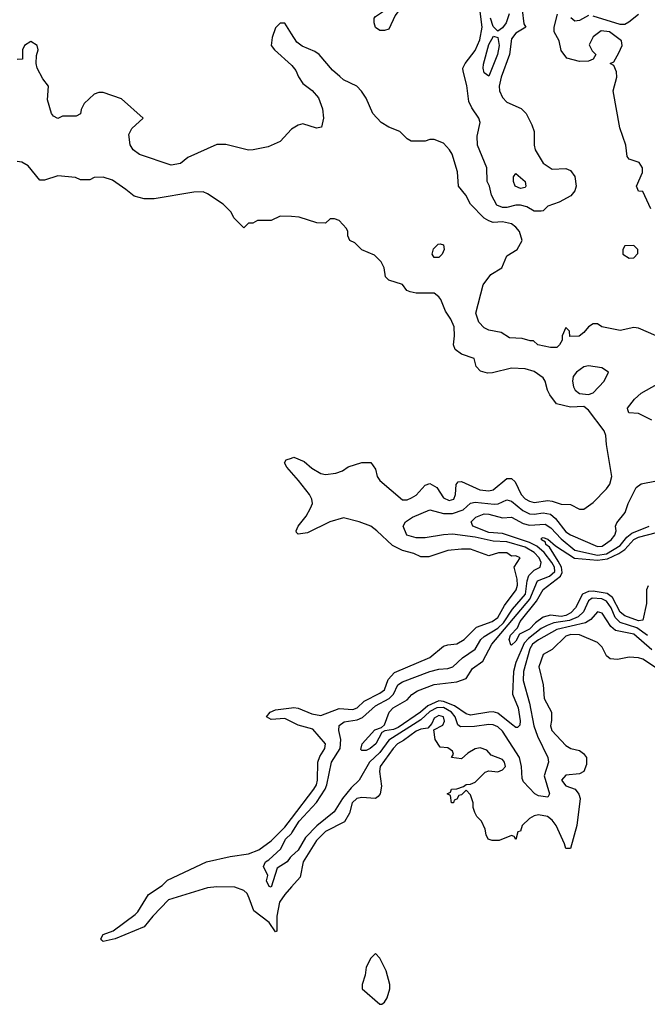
# Model space of a CAD drawing. Header units: inches. Extents: x 2380249 to 2585472, y 382747 to 546448.
# Tile 441 of 626: x 2498801 to 2501569, y 472362 to 476704. Entities that reach past the tile are written whole.
import ezdxf

# ---------------------------------------------------------------- set-up
doc = ezdxf.new("R2010")
doc.units = ezdxf.units.IN
doc.header["$MEASUREMENT"] = 0
doc.layers.add('C4497', color=7, linetype='Continuous')
doc.layers.add('C5407', color=7, linetype='Continuous')

msp = doc.modelspace()

# ---------------------------------------------------------------- linework, layer by layer
at = {"layer": 'C4497', "color": 4}
for points, elevation in [([(2500000, 476641.5), (2499970, 476688.7), (2499950, 476688.7), (2499930, 476668), (2499914.4, 476625.6), (2499911, 476590), (2499924.7, 476570), (2500000, 476503.8)], 32), ([(2500000, 476220.4), (2499999.8, 476220.2), (2499950, 476166), (2499896.9, 476143.1), (2499830.9, 476129.1), (2499810, 476129), (2499710, 476154), (2499670, 476154), (2499543.5, 476096.5), (2499510, 476069), (2499470, 476062), (2499330, 476109), (2499302, 476130), (2499288.9, 476151.1), (2499283.1, 476196.9), (2499296.4, 476223.6), (2499346, 476270), (2499250, 476355.3), (2499170, 476382), (2499150, 476382), (2499130, 476375.3), (2499085.4, 476334.6), (2499072.7, 476307.3), (2499070, 476288), (2499050, 476278), (2498990, 476278), (2498970, 476268), (2498950, 476278), (2498942, 476290), (2498924, 476350), (2498928.7, 476410), (2498902.9, 476442.9), (2498879, 476490), (2498874, 476510), (2498874.6, 476545.4), (2498882, 476570), (2498878, 476590), (2498850, 476608), (2498822, 476590), (2498814, 476570), (2498814, 476530), (2498790, 476528)], 32), ([(2500000, 475835.3), (2499950, 475838), (2499910, 475818), (2499850, 475818), (2499830, 475806), (2499810, 475806), (2499790, 475786), (2499746, 475830), (2499734.6, 475854.6), (2499698, 475890), (2499630, 475935.3), (2499610, 475944), (2499570, 475942.7), (2499393.6, 475913.6), (2499350, 475913.2), (2499305.6, 475925.6), (2499270, 475955.3), (2499210, 475995.3), (2499170, 476008.7), (2499130, 476008), (2499110, 475998), (2499070, 475998), (2499047.3, 476007.3), (2498970, 476015.3), (2498910, 475995.3), (2498890, 475995.3), (2498838.6, 476058.6), (2498810, 476075.3), (2498790, 476078)], 36), ([(2500000, 474707), (2499979.5, 474730), (2499969.3, 474750), (2499976.5, 474763.5), (2500000, 474770.8)], 36), ([(2500000, 473607.9), (2499970, 473622.9), (2499910, 473618.4), (2499889.5, 473630), (2499906, 473650), (2499930, 473660.4), (2500000, 473669)], 36), ([(2500000, 472879.9), (2499970, 472846.6), (2499947, 472813), (2499934.9, 472750), (2499935.3, 472684.7), (2499930, 472682), (2499902, 472722), (2499833.6, 472773.6), (2499814, 472830), (2499804, 472850), (2499790, 472864), (2499750, 472878), (2499670, 472879.5), (2499630, 472875.1), (2499458, 472822), (2499388.7, 472751.3), (2499350, 472703.7), (2499222, 472650), (2499170, 472639), (2499164.1, 472644.1), (2499159, 472650), (2499169, 472670), (2499213.8, 472686.2), (2499310, 472757.6), (2499322.4, 472770), (2499370, 472845.5), (2499430, 472886), (2499452.7, 472910), (2499625.2, 472990), (2499730, 473013.8), (2499810, 473025.3), (2499856.3, 473043.7), (2499910, 473082.4), (2499970, 473142.6), (2500000, 473181.7)], 36), ([(2500000, 473015.3), (2499994, 473010), (2499981, 472990), (2499937.5, 472962.5), (2499910, 472878), (2499902, 472882), (2499890, 472906), (2499895.3, 472930), (2499877.2, 472970), (2499885.2, 472990), (2499900.8, 472999.2), (2499952.7, 473047.3), (2499974, 473090), (2500000, 473115.7)], 32)]:
    msp.add_lwpolyline(points, dxfattribs=dict(at, elevation=elevation))
at = {"layer": 'C5407', "color": 4}
for points, elevation in [([(2500390, 476655.3), (2500370, 476668.7), (2500364, 476690), (2500365.2, 476710), (2500370, 476718), (2500401.5, 476738.5), (2500442, 476758), (2500468, 476790), (2500470, 476814), (2500478, 476798), (2500491.3, 476791.3), (2500492, 476770), (2500458, 476722), (2500430, 476662), (2500410, 476655.3)], 28), ([(2500870, 476455.3), (2500850, 476468.7), (2500845.1, 476490), (2500847.2, 476507.2), (2500870, 476594.8), (2500891.3, 476631.3), (2500910, 476624.7), (2500915.6, 476590), (2500908.2, 476550)], 24), ([(2501010, 475959.3), (2500987, 475970), (2500979.3, 475990), (2500979, 476010), (2500990, 476024.7), (2501030.7, 475990), (2501034, 475970), (2501030, 475964)], 24), ([(2500630, 475655.3), (2500621.2, 475670), (2500626.3, 475693.7), (2500646.3, 475713.7), (2500656, 475716), (2500670.9, 475710.9), (2500674, 475690), (2500664.7, 475670), (2500650, 475655.3)], 32), ([(2501510, 475708), (2501470, 475706), (2501462, 475690), (2501462, 475670), (2501490, 475652), (2501510, 475654), (2501527.3, 475672.7), (2501528, 475690)], 32), ([(2501310, 475177.2), (2501290, 475172.7), (2501257.3, 475150), (2501242, 475130), (2501238.8, 475110), (2501244, 475084), (2501251.3, 475070), (2501270, 475056), (2501310, 475050.8), (2501330, 475058.8), (2501379, 475110), (2501398, 475150), (2501369, 475169)], 36), ([(2500370, 472586), (2500350, 472566), (2500330, 472526), (2500324.7, 472490), (2500312, 472450), (2500312, 472430), (2500390, 472362), (2500398, 472362), (2500410, 472372), (2500422, 472390), (2500434, 472430), (2500434, 472450), (2500418, 472510), (2500390, 472566)], 44)]:
    msp.add_lwpolyline(points, close=True, dxfattribs=dict(at, elevation=elevation))
for points, elevation in [([(2501010.3, 476810), (2501024.9, 476684.9), (2501034, 476670), (2500990, 476643.7), (2500970, 476619), (2500961.7, 476550), (2500924.7, 476450), (2500916.5, 476410), (2500918, 476390), (2500930, 476360.7), (2500950, 476340.5), (2501012.4, 476312.4), (2501034.8, 476290), (2501060.5, 476240.5), (2501070.4, 476210.4), (2501070.7, 476150), (2501074.8, 476130), (2501110.4, 476070.4), (2501150, 476044), (2501210, 476046.8), (2501230, 476038), (2501250, 476012), (2501255.5, 475970), (2501250, 475948.7), (2501232.8, 475927.2), (2501180.7, 475899.3), (2501130, 475881.2), (2501110, 475861.2), (2501101.4, 475858.6), (2501070, 475859.5), (2501037.7, 475877.7), (2501010, 475886), (2500990, 475886), (2500950, 475875.8), (2500930, 475875.8), (2500905.9, 475885.9), (2500882, 475930), (2500872.7, 475970), (2500862.7, 475990), (2500860.9, 476050), (2500820.7, 476150), (2500818.4, 476190), (2500832.3, 476250), (2500826, 476270), (2500794.9, 476314.9), (2500782.8, 476342.8), (2500773.6, 476413.6), (2500756.5, 476476.5), (2500756, 476490), (2500766, 476510), (2500810, 476567.3), (2500830, 476614.8), (2500841.5, 476670), (2500822.9, 476810)], 28), ([(2500959.6, 476730), (2500946.7, 476690), (2500930, 476667), (2500910, 476652.7), (2500890, 476673.2), (2500878.5, 476710)], 24), ([(2501585.2, 475870), (2501550, 475946), (2501530, 475948), (2501522, 475970), (2501548.7, 476030), (2501548, 476050), (2501533.6, 476073.6), (2501490, 476088), (2501480.9, 476100.9), (2501475.1, 476150), (2501447.5, 476227.5), (2501419.5, 476390), (2501435.1, 476450), (2501434, 476474), (2501422, 476502), (2501406, 476510), (2501422, 476518), (2501443.1, 476556.9), (2501458, 476590), (2501455.3, 476610), (2501402, 476650), (2501365.8, 476654.2), (2501330, 476628), (2501312.7, 476592.7), (2501326.4, 476566.4), (2501342, 476550), (2501330.9, 476529.1), (2501310, 476521.2), (2501270, 476519.3), (2501214, 476534), (2501190, 476568), (2501180.9, 476610), (2501159, 476650), (2501159, 476670), (2501172.7, 476727.3)], 28), ([(2501310, 476721.5), (2501270, 476699.8), (2501250, 476696.9), (2501231.8, 476711.8)], 24), ([(2501530, 476726), (2501488, 476692), (2501470, 476683.1), (2501450, 476682.8), (2501330, 476719.5)], 24), ([(2501609.2, 475310), (2501530, 475343.7), (2501510, 475346), (2501450, 475332.7), (2501369.5, 475349.5), (2501350, 475362), (2501330, 475362), (2501310, 475348.7), (2501290, 475324), (2501268.7, 475308.7), (2501227.3, 475307.3), (2501226, 475330), (2501210, 475346), (2501194, 475310), (2501194, 475290), (2501182, 475270), (2501170, 475258), (2501142, 475258), (2501086, 475270), (2501067.3, 475287.3), (2501052.7, 475287.3), (2501018, 475298), (2500961.2, 475301.2), (2500924.5, 475324.5), (2500870, 475334.5), (2500850, 475344.5), (2500827, 475370), (2500813.2, 475410), (2500844.8, 475535.2), (2500879.3, 475580.7), (2500928, 475610), (2500950, 475662), (2500995.3, 475690), (2501017.2, 475730), (2501005.2, 475770), (2500990, 475789), (2500970, 475804), (2500930, 475812.3), (2500890, 475809.2), (2500870, 475816), (2500850, 475829), (2500789, 475890), (2500769.2, 475930), (2500737.2, 475970), (2500732.3, 476032.3), (2500709, 476110), (2500697.2, 476130), (2500670, 476159), (2500630, 476175.3), (2500610, 476175.3), (2500590, 476168.7), (2500528.4, 476168.4), (2500510, 476178), (2500478, 476210), (2500430, 476229), (2500395.3, 476250), (2500359, 476290), (2500330, 476358), (2500309.1, 476389.1), (2500288, 476410), (2500230, 476439), (2500212.5, 476452.5), (2500181.5, 476481.5), (2500122, 476550), (2500103.2, 476563.2), (2500047.3, 476587.3), (2500023.9, 476603.9), (2500000, 476641.5)], 32), ([(2500000, 476503.8), (2500002, 476502), (2500019.8, 476479.8), (2500031.1, 476451.1), (2500050, 476422), (2500090.7, 476390.7), (2500118.5, 476358.5), (2500137.3, 476310), (2500141, 476270), (2500132, 476230), (2500110, 476225.2), (2500050, 476244), (2500030, 476239), (2500000, 476220.4)], 32), ([(2500000, 474770.8), (2500010, 474774), (2500055.9, 474755.9), (2500090, 474726), (2500130, 474702.8), (2500150, 474698.8), (2500195.5, 474704.5), (2500225.2, 474714.8), (2500250, 474731.3), (2500310, 474751.3), (2500350, 474751), (2500370, 474722), (2500377.3, 474690), (2500390, 474671), (2500490, 474586.8), (2500510, 474586.8), (2500530, 474594.8), (2500550, 474607.3), (2500589.6, 474650.4), (2500610, 474659.1), (2500641.3, 474641.3), (2500670, 474594.8), (2500695.9, 474584.1), (2500716, 474590), (2500723.7, 474610), (2500726, 474654), (2500734.6, 474665.4), (2500750, 474666.8), (2500830, 474630.5), (2500870, 474626.4), (2500890, 474630.8), (2500950, 474680.7), (2500970, 474680.7), (2500986, 474666), (2501012.7, 474610), (2501030, 474590.5), (2501050, 474580.3), (2501070, 474575.3), (2501130, 474583.7), (2501150, 474581.3), (2501190, 474568), (2501230, 474566), (2501270, 474544.7), (2501290, 474544.7), (2501330, 474574.8), (2501390, 474634.8), (2501404.8, 474655.2), (2501412.7, 474690), (2501389.6, 474830), (2501387, 474870), (2501379.3, 474890), (2501310, 474982), (2501290, 474998), (2501230, 474995.3), (2501168.7, 475010), (2501139, 475050), (2501129, 475070), (2501119.3, 475110), (2501110, 475124), (2501070, 475152.3), (2501030, 475163.7), (2500970, 475167.3), (2500886, 475146), (2500865.2, 475145.2), (2500834, 475154), (2500814.6, 475174.6), (2500806, 475210), (2500750, 475229), (2500722, 475250), (2500715.3, 475270), (2500719.3, 475310), (2500717, 475350), (2500702.5, 475382.5), (2500678.6, 475418.6), (2500659, 475470), (2500650, 475482), (2500630, 475497.2), (2500550, 475498), (2500524.1, 475504.1), (2500509, 475510), (2500490, 475535.3), (2500430, 475555.3), (2500415.3, 475570), (2500409.3, 475609.3), (2500395.5, 475635.5), (2500365.6, 475665.6), (2500310, 475688.7), (2500279.3, 475719.3), (2500258, 475730), (2500248.7, 475750), (2500248.7, 475770), (2500243.1, 475783.1), (2500210, 475818), (2500190, 475826), (2500170, 475826), (2500150, 475806), (2500111.6, 475808.4), (2500033.6, 475833.6), (2500000, 475835.3)], 36), ([(2501590, 474937.6), (2501530, 474966.6), (2501488, 474970), (2501483.1, 474983.1), (2501482, 474990), (2501513.2, 475030), (2501543, 475057), (2501650, 475116.4)], 32), ([(2500000, 473669), (2500010, 473670.3), (2500030, 473667.4), (2500090, 473643.1), (2500130, 473635.5), (2500210, 473665.7), (2500270, 473662.6), (2500289.2, 473670), (2500320.7, 473699.3), (2500390, 473733.4), (2500410, 473748.5), (2500426.3, 473793.7), (2500454.3, 473825.7), (2500610, 473890.7), (2500670, 473940.7), (2500690, 473947.7), (2500730, 473950.8), (2500761.2, 473970), (2500815.5, 474024.5), (2500885.2, 474050), (2500910, 474067), (2500939.2, 474120.8), (2500991.1, 474190), (2500996.9, 474210), (2500996, 474236), (2500982, 474290), (2501008, 474330), (2500990, 474339), (2500970, 474338), (2500950, 474352.3), (2500912.5, 474352.5), (2500870, 474339), (2500790, 474369.2), (2500749.4, 474369.4), (2500690, 474363.7), (2500605.2, 474334.8), (2500570, 474334.5), (2500539, 474350), (2500490, 474362.4), (2500444.9, 474384.9), (2500377, 474450), (2500349.3, 474470), (2500299, 474490), (2500230, 474507.3), (2500168.9, 474488.9), (2500070, 474440.9), (2500030, 474435.3), (2500022, 474442), (2500021.2, 474450), (2500030, 474470.8), (2500064.9, 474515.1), (2500084.5, 474550), (2500092, 474570), (2500089.4, 474590), (2500079.3, 474610), (2500031.5, 474671.5), (2500000, 474707)], 36), ([(2500000, 473115.7), (2500002.2, 473117.8), (2500033.3, 473170), (2500110, 473252.2), (2500148.4, 473310), (2500156.4, 473330), (2500176.2, 473430), (2500215.1, 473490), (2500217.6, 473530), (2500209.4, 473570), (2500210, 473591), (2500231.9, 473608.1), (2500290, 473616.9), (2500312.9, 473627.1), (2500370, 473677.4), (2500431.2, 473710), (2500449.7, 473730), (2500469.7, 473770), (2500490, 473784.2), (2500609.8, 473830.2), (2500650, 473840.2), (2500690, 473842.6), (2500712.3, 473850), (2500754.5, 473890), (2500810, 473928.4), (2500835.8, 473970), (2500850, 473984.2), (2500910, 474021), (2500935.3, 474044.7), (2500975.2, 474104.8), (2501031.5, 474170), (2501039.4, 474230), (2501046.9, 474253.1), (2501070, 474275.8), (2501097.2, 474290), (2501101.6, 474310), (2501092.4, 474330), (2501070, 474354), (2501030, 474377.7), (2500950, 474401.3), (2500890, 474403.5), (2500810, 474422.5), (2500710, 474434.8), (2500670, 474432.6), (2500590, 474418.4), (2500550, 474419.3), (2500509.3, 474430), (2500492.7, 474470), (2500502.7, 474490), (2500533.2, 474510), (2500610, 474542), (2500670, 474525.7), (2500710, 474526.5), (2500757.5, 474542.5), (2500790, 474572.4), (2500810, 474576.5), (2500893.3, 474566.7), (2500911, 474569), (2500950, 474586.7), (2500970, 474581.3), (2501020, 474540), (2501050, 474525.3), (2501070, 474523.1), (2501110, 474529), (2501143, 474523), (2501164.7, 474504.7), (2501210, 474446), (2501230, 474431.8), (2501350, 474380.3), (2501370, 474382.6), (2501409.3, 474410), (2501426, 474430), (2501431.6, 474450), (2501429.3, 474470), (2501435.6, 474484.4), (2501472.3, 474530), (2501484.5, 474570), (2501519.7, 474640.3), (2501542.8, 474657.2), (2501610, 474670.4)], 32), ([(2501570, 473988.7), (2501522.5, 474022.5), (2501450, 474045.8), (2501427.7, 474067.7), (2501409.8, 474110), (2501390, 474139.8), (2501369.2, 474150), (2501326.9, 474153.1), (2501310, 474141.6), (2501287.8, 474092.2), (2501264.2, 474070), (2501226.1, 474054), (2501156.5, 474043.5), (2501127.4, 474032.6), (2501101.5, 474018.5), (2501045, 473975), (2501026.2, 473953.8), (2500990.2, 473869.8), (2500978.6, 473830), (2500974.3, 473730), (2500999.6, 473670), (2501008.2, 473611.8), (2501007.1, 473592.9), (2500996.8, 473583.2), (2500990, 473582.7), (2500970, 473596.9), (2500910, 473645.7), (2500890, 473651.2), (2500870.3, 473649.7), (2500790, 473636.3), (2500770, 473643), (2500718.8, 473678.8), (2500670, 473697), (2500650, 473699.5), (2500601.7, 473678.3), (2500569, 473650), (2500470, 473582), (2500450, 473574.2), (2500411.7, 473568.3), (2500398.8, 473561.2), (2500371.6, 473510), (2500347.3, 473490), (2500330, 473481.3), (2500310, 473481.2), (2500305.6, 473485.6), (2500312.3, 473510), (2500368.3, 473571.7), (2500397.2, 473582.8), (2500410, 473594), (2500431.2, 473650), (2500447.8, 473670), (2500510, 473704.9), (2500531.2, 473728.8), (2500556.1, 473743.9), (2500630, 473772.2), (2500730, 473784.6), (2500770, 473799.3), (2500798, 473842), (2500844.2, 473875.8), (2500883.6, 473950), (2501051.7, 474148.3), (2501085.4, 474230), (2501138.7, 474250), (2501160.8, 474270), (2501160.2, 474290), (2501149, 474310), (2501114, 474354), (2501081.6, 474381.6), (2501050, 474398.5), (2500930, 474438.2), (2500870, 474443.1), (2500799.3, 474470), (2500792.7, 474490), (2500812.7, 474510), (2500850, 474524.6), (2500870, 474523.6), (2500930, 474507.4), (2500970, 474510.4), (2501022, 474482), (2501050, 474475), (2501118.6, 474478.6), (2501143.6, 474463.6), (2501190, 474413.8), (2501250, 474364.9), (2501350, 474342.6), (2501390, 474348.9), (2501450, 474384.5), (2501478.8, 474421.2), (2501500.5, 474439.5), (2501578, 474470)], 28), ([(2501573.4, 474206.6), (2501565.5, 474190), (2501565.7, 474130), (2501550, 474056.2), (2501530, 474053.3), (2501470, 474074.8), (2501450, 474091.3), (2501415.7, 474155.7), (2501392.9, 474172.9), (2501330, 474184.3), (2501310, 474182.4), (2501284, 474170), (2501252.4, 474110), (2501232.3, 474087.7), (2501210, 474075.9), (2501190, 474072.5), (2501142.8, 474077.2), (2501110, 474068.6), (2501075.6, 474044.4), (2501050, 474016.9), (2501006, 473994), (2500990, 473962.7), (2500970, 473945.2), (2500967.6, 473947.6), (2500960.7, 473970), (2500966.6, 473990), (2500997.5, 474022.5), (2501008.7, 474050), (2501080, 474140), (2501110, 474191.8), (2501186.6, 474250), (2501193.9, 474266.1), (2501190.7, 474290), (2501176.7, 474316.7), (2501138, 474378), (2501122.4, 474390), (2501119.7, 474399.7), (2501102.7, 474410), (2501103.2, 474416.8), (2501110, 474421), (2501130, 474412.4), (2501163.8, 474383.8), (2501249, 474329), (2501350, 474320.1), (2501393.5, 474326.5), (2501443.1, 474350), (2501470, 474368.1), (2501510, 474410.9), (2501530, 474421.4), (2501610, 474442.6)], 24), ([(2501590, 473925.7), (2501510, 473993.8), (2501429.7, 474009.7), (2501408.6, 474028.6), (2501370, 474086), (2501350, 474092.3), (2501320.5, 474059.5), (2501296.6, 474043.4), (2501170, 474014.2), (2501090, 473969.8), (2501063.2, 473950), (2501051.4, 473930), (2501022.8, 473830), (2501021.7, 473790), (2501050.3, 473690.3), (2501069.2, 473589.2), (2501084.7, 473544.7), (2501130.6, 473450), (2501133, 473430), (2501114.9, 473370), (2501137.3, 473290), (2501130, 473275.3), (2501090, 473280.9), (2501074, 473290), (2501023.3, 473343.3), (2501017.5, 473357.5), (2501015.1, 473410), (2501006, 473450), (2500930, 473567), (2500910, 473585.6), (2500890, 473594.7), (2500870, 473596.4), (2500806.7, 473586.7), (2500745.9, 473585.9), (2500734.3, 473594.3), (2500721.5, 473630), (2500706.2, 473650), (2500670, 473670.5), (2500641.6, 473670), (2500610, 473652.9), (2500570, 473615.9), (2500430, 473527.1), (2500390, 473472.4), (2500343.7, 473430), (2500298.7, 473350), (2500262.8, 473317.2), (2500224.9, 473270), (2500188.7, 473210), (2500111.7, 473148.3), (2500062.2, 473097.8), (2500030, 473041.6), (2500000, 473015.3)], 32), ([(2501610, 473844.5), (2501550, 473883.7), (2501530, 473889.4), (2501490, 473892.7), (2501437.5, 473882.5), (2501405.4, 473885.4), (2501390, 473899), (2501370, 473937.2), (2501350, 473958), (2501270, 473991.2), (2501232.7, 473992.7), (2501210, 473985.6), (2501150, 473926.6), (2501110, 473905.2), (2501090.5, 473850), (2501110.7, 473770), (2501114.9, 473710), (2501146.8, 473650), (2501147.1, 473612.9), (2501142, 473590), (2501147.7, 473570), (2501210, 473502.8), (2501232, 473490), (2501270, 473480.7), (2501288.1, 473468.1), (2501300.7, 473450), (2501300.7, 473419.3), (2501290, 473388), (2501270, 473379), (2501210, 473372.7), (2501191, 473350), (2501210, 473324.9), (2501250.6, 473310.6), (2501268, 473288), (2501274, 473270), (2501258.4, 473150), (2501230, 473049.2), (2501210, 473049), (2501204.5, 473070), (2501167.3, 473150), (2501150, 473174.5), (2501128.7, 473190), (2501090, 473198), (2501070, 473193.2), (2501050, 473181.2), (2501018, 473150), (2501010, 473126), (2500998, 473122), (2500990, 473088), (2500982, 473102), (2500970, 473106), (2500915.3, 473084.7), (2500884.7, 473084.7), (2500868, 473090), (2500858, 473110), (2500854.6, 473134.6), (2500838, 473170), (2500818, 473190), (2500808.4, 473208.4), (2500802, 473230), (2500802, 473250), (2500790, 473286), (2500770, 473306), (2500750, 473286), (2500738, 473282), (2500730, 473266), (2500718, 473262), (2500714, 473250), (2500706, 473250), (2500702, 473282), (2500686, 473290), (2500702, 473298), (2500706, 473310), (2500730, 473312), (2500758, 473322), (2500770, 473331.3), (2500790, 473332), (2500810, 473342), (2500854.6, 473385.4), (2500870, 473392), (2500910, 473387.3), (2500930, 473396), (2500944, 473410), (2500939, 473430), (2500930, 473442), (2500880.2, 473460.2), (2500862, 473482), (2500832.9, 473492.9), (2500810, 473489.2), (2500778, 473470), (2500750, 473444), (2500706, 473450), (2500715.3, 473464.7), (2500710, 473478), (2500690, 473493.2), (2500656.4, 473496.4), (2500634, 473530), (2500628.4, 473571.6), (2500667, 473593), (2500674.7, 473610), (2500671.2, 473630), (2500650, 473636), (2500630, 473623.7), (2500619.5, 473600.5), (2500601, 473579), (2500570, 473574.8), (2500550, 473566.9), (2500494.7, 473525.3), (2500467, 473510), (2500447.8, 473490), (2500390.4, 473410), (2500388.9, 473388.9), (2500396.7, 473323.3), (2500390.4, 473289.6), (2500382, 473278), (2500370, 473269.4), (2500310, 473273.6), (2500287.7, 473270), (2500267.2, 473250), (2500255.4, 473204.6), (2500233.9, 473166.1), (2500150, 473123.5), (2500110, 473084.2), (2500052, 472990), (2500038, 472922), (2500000, 472879.9)], 36), ([(2500000, 473181.7), (2500098.5, 473310), (2500109.7, 473330), (2500114.2, 473350), (2500116.9, 473430), (2500125.1, 473454.9), (2500147.3, 473490), (2500149.4, 473510), (2500094.5, 473574.5), (2500030, 473593), (2500000, 473607.9)], 36)]:
    msp.add_lwpolyline(points, dxfattribs=dict(at, elevation=elevation))

doc.saveas('drawing.dxf')
